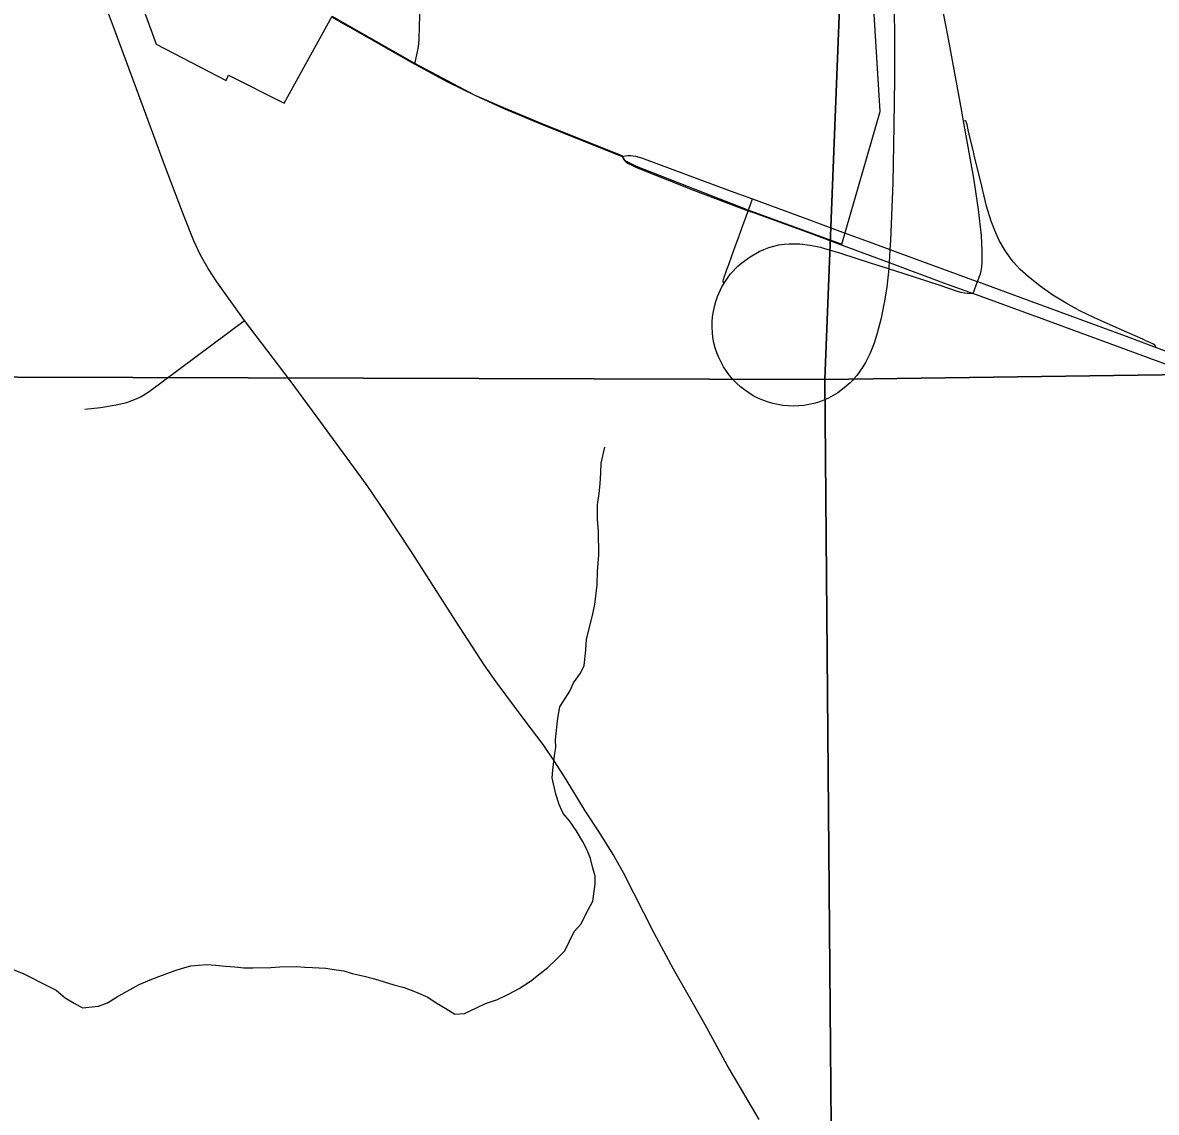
# Model space of a CAD drawing. Extents: x 0 to 34, y 0 to 22.
# Drawn here: x 20.822 to 21.496, y 11.168 to 11.815 of the extents above; entities that cross this region are included whole.
import ezdxf

# ---------------------------------------------------------------- set-up
doc = ezdxf.new("R2010")
doc.units = 0
for name, color, linetype in [('GM_X_City_Street', 7, 'Continuous'), ('GM_X_Corporation', 7, 'Continuous'), ('GM_X_Interchange_Ramps', 7, 'Continuous'), ('GM_X_Minor_River', 7, 'Continuous'), ('GM_X_Section', 7, 'Continuous'), ('GM_X_State_Route', 7, 'Continuous'), ('GM_X_Township_Road', 7, 'Continuous'), ('GM_X_US_Route', 7, 'Continuous')]:
    doc.layers.add(name, color=color, linetype=linetype)

msp = doc.modelspace()

# ---------------------------------------------------------------- linework, layer by layer
at = {"layer": 'GM_X_City_Street'}
msp.add_lwpolyline([(21.0551, 11.79064), (21.0559, 11.79432), (21.05668, 11.79791), (21.05721, 11.80106), (21.05761, 11.8048), (21.05787, 11.81402), (21.05812, 11.82329)], dxfattribs=at)
at = {"layer": 'GM_X_Corporation'}
msp.add_lwpolyline([(20.88661, 11.843), (20.90113, 11.80255), (20.94286, 11.78098), (20.94428, 11.78399), (20.97737, 11.76735), (21.00588, 11.81909), (21.01483, 11.81397), (21.05489, 11.79119), (21.09073, 11.77217), (21.10769, 11.76479), (21.13054, 11.75525), (21.17814, 11.73623), (21.17899, 11.73455), (21.17946, 11.7339), (21.18023, 11.7332), (21.18657, 11.72995), (21.25303, 11.70407), (21.30891, 11.68363), (21.33174, 11.76252), (21.31606, 12.01618)], dxfattribs=at)
at = {"layer": 'GM_X_Interchange_Ramps'}
for points in [[(21.49585, 11.62217), (21.49498, 11.6236), (21.49383, 11.62432), (21.49212, 11.62511), (21.49014, 11.62606), (21.48796, 11.6271), (21.47875, 11.63118), (21.46852, 11.63571), (21.45873, 11.64006), (21.45042, 11.64407), (21.4423, 11.64848), (21.43444, 11.65332), (21.42689, 11.65864), (21.41972, 11.66446), (21.41499, 11.66861), (21.41102, 11.67298), (21.409, 11.67558), (21.40555, 11.68053), (21.40239, 11.68588), (21.3998, 11.69169), (21.39767, 11.69734), (21.39491, 11.7062), (21.39128, 11.72138), (21.38808, 11.73468), (21.38671, 11.74036), (21.38522, 11.74652), (21.38401, 11.75155), (21.38334, 11.75482), (21.38313, 11.7557), (21.38277, 11.75653), (21.3822, 11.75684), (21.38133, 11.75683)], [(21.25324, 11.70352), (21.25455, 11.7072), (21.25573, 11.71051)], [(21.23895, 11.66045), (21.23836, 11.66115), (21.23834, 11.66181), (21.23852, 11.66269), (21.23911, 11.66456), (21.23964, 11.66614), (21.24056, 11.66857), (21.24163, 11.67148), (21.24353, 11.67668), (21.24552, 11.68216), (21.24761, 11.68789), (21.2495, 11.69306), (21.25204, 11.70014), (21.25324, 11.70352)]]:
    msp.add_lwpolyline(points, dxfattribs=at)
at = {"layer": 'GM_X_Minor_River'}
for points in [[(20.9313, 11.25549), (20.93663, 11.25518), (20.94234, 11.2545), (20.94805, 11.25419), (20.95339, 11.25351), (20.95871, 11.25358), (20.96936, 11.25372), (20.97467, 11.25417), (20.98456, 11.2543), (20.98951, 11.25399), (20.99408, 11.25367), (21.00207, 11.2534), (21.00817, 11.25234), (21.01274, 11.25164), (21.01771, 11.25018), (21.02419, 11.24875), (21.03106, 11.24694), (21.03679, 11.24512), (21.04251, 11.2433), (21.04862, 11.24186), (21.0555, 11.23929), (21.06277, 11.23597), (21.06775, 11.23262), (21.0735, 11.22928), (21.07887, 11.22593), (21.08457, 11.22638), (21.09213, 11.2299), (21.09704, 11.23225), (21.10424, 11.23462), (21.11067, 11.23775), (21.11709, 11.24125), (21.12388, 11.24552), (21.12952, 11.25015), (21.13404, 11.25363), (21.13892, 11.25826), (21.14418, 11.26365), (21.14973, 11.27512), (21.15386, 11.27973), (21.15682, 11.28584), (21.16091, 11.29312), (21.1616, 11.29883), (21.1623, 11.30339), (21.16224, 11.30795), (21.16064, 11.31362), (21.15944, 11.31855), (21.15747, 11.32346), (21.15474, 11.32874), (21.15086, 11.33515), (21.14698, 11.34079), (21.14312, 11.3453), (21.14077, 11.35059), (21.13879, 11.35664), (21.13676, 11.36649), (21.13708, 11.37105), (21.13811, 11.3798), (21.13881, 11.38437), (21.13875, 11.38893), (21.13941, 11.39653), (21.1401, 11.40186), (21.14115, 11.40871), (21.14712, 11.41791), (21.14934, 11.42287), (21.15345, 11.42863), (21.15567, 11.43322), (21.15669, 11.44235), (21.15699, 11.44881), (21.16061, 11.46291), (21.16204, 11.46939), (21.16341, 11.48118), (21.16369, 11.48916), (21.16432, 11.49905), (21.16414, 11.5131), (21.16367, 11.51993), (21.16356, 11.52866), (21.16461, 11.53552), (21.16529, 11.54122), (21.16559, 11.54769), (21.1659, 11.55339), (21.16806, 11.56291)], [(20.8161, 11.25244), (20.8226, 11.24986), (20.82719, 11.24765), (20.83217, 11.24505), (20.84174, 11.24024), (20.84712, 11.23576), (20.85249, 11.23241), (20.85747, 11.22982), (20.86697, 11.2307), (20.87227, 11.23267), (20.87754, 11.23616), (20.88397, 11.23966), (20.89114, 11.24356), (20.89757, 11.2463), (20.90287, 11.24827), (20.91195, 11.25181), (20.91688, 11.2534), (20.9218, 11.2546), (20.92636, 11.25505), (20.9313, 11.25549)]]:
    msp.add_lwpolyline(points, dxfattribs=at)
at = {"layer": 'GM_X_Section'}
for points in [[(21.31252, 12.61292), (22.29793, 12.62057), (22.30152, 11.61697), (21.29872, 11.60315), (21.31182, 11.93487)], [(20.26496, 12.60488), (21.31252, 12.61292), (21.31182, 11.93487), (21.29872, 11.60315), (20.27005, 11.60623)], [(22.30152, 11.61697), (22.3097, 10.6062), (21.30724, 10.59921), (21.29872, 11.60315)], [(21.29872, 11.60315), (21.30724, 10.59921), (20.49348, 10.60173), (20.27674, 10.59243), (20.27005, 11.60623)]]:
    msp.add_lwpolyline(points, close=True, dxfattribs=at)
at = {"layer": 'GM_X_State_Route'}
msp.add_line((21.38868, 11.66167), (21.38956, 11.66135), dxfattribs=at)
for points in [[(21.3869, 11.65438), (21.38956, 11.66135), (21.39135, 11.66603), (21.3918, 11.6677), (21.39213, 11.67023), (21.39236, 11.67275), (21.3924, 11.67942), (21.39187, 11.68876), (21.39021, 11.70427), (21.38741, 11.72277), (21.38133, 11.75683), (21.38028, 11.7627), (21.37234, 11.80564), (21.36648, 11.83628), (21.36384, 11.8518), (21.36328, 11.85578), (21.36231, 11.86356), (21.36133, 11.8735), (21.3599, 11.89111), (21.35921, 11.89581), (21.35801, 11.89984), (21.35653, 11.90415), (21.35455, 11.90832)], [(21.00609, 11.81855), (21.01504, 11.81342), (21.0551, 11.79064), (21.05807, 11.78895), (21.07438, 11.78012), (21.091, 11.77191), (21.1079, 11.76424), (21.13075, 11.75471), (21.17835, 11.73569)], [(21.17835, 11.73569), (21.18036, 11.73613), (21.18174, 11.7363), (21.18337, 11.73639), (21.18625, 11.73589), (21.18987, 11.7349), (21.24254, 11.71533), (21.25573, 11.71051), (21.28963, 11.69811), (21.30929, 11.69084)], [(21.17835, 11.73569), (21.1792, 11.734), (21.17967, 11.73336), (21.18044, 11.73265), (21.18204, 11.73155), (21.1864, 11.72943), (21.19186, 11.72726), (21.22073, 11.7157), (21.24691, 11.70583), (21.25324, 11.70352), (21.25633, 11.7024), (21.29071, 11.68989), (21.30912, 11.68308)], [(21.30929, 11.69084), (21.32724, 11.68421), (21.33749, 11.68045), (21.35092, 11.67549), (21.38868, 11.66167)], [(21.30912, 11.68308), (21.32567, 11.67697), (21.33703, 11.67272), (21.36932, 11.66064), (21.3869, 11.65438)]]:
    msp.add_lwpolyline(points, dxfattribs=at)
at = {"layer": 'GM_X_Township_Road'}
for p in [(20.90556, 11.60235), (20.98079, 11.60267)]:
    msp.add_line(p, (20.95381, 11.63822), dxfattribs=at)
for points in [[(20.95381, 11.63822), (20.93724, 11.66128), (20.93216, 11.66909), (20.92762, 11.67718), (20.92369, 11.6856), (20.91777, 11.7), (20.90676, 11.72919), (20.8895, 11.77604), (20.87636, 11.81115), (20.86575, 11.83991), (20.86263, 11.84856), (20.86057, 11.85443), (20.85981, 11.85665), (20.859, 11.85887), (20.85824, 11.86094), (20.85711, 11.86413), (20.85394, 11.8725), (20.85094, 11.88015), (20.84731, 11.88939), (20.84577, 11.89374), (20.8443, 11.899), (20.84282, 11.90558), (20.84149, 11.9115)], [(20.85872, 11.58548), (20.86811, 11.58658), (20.8775, 11.58805), (20.88368, 11.58958), (20.88671, 11.59064), (20.89028, 11.59213), (20.89232, 11.59314), (20.89584, 11.59528), (20.89793, 11.59673), (20.90556, 11.60235)], [(21.00444, 11.57044), (20.99905, 11.57779), (20.98079, 11.60267)], [(21.25968, 11.16329), (21.24079, 11.19572), (21.22738, 11.21995), (21.21986, 11.23326), (21.2089, 11.25263), (21.1974, 11.27417), (21.17914, 11.30995), (21.17302, 11.32079), (21.16489, 11.33403), (21.15635, 11.34691), (21.14495, 11.36539), (21.13835, 11.37595), (21.13122, 11.38616), (21.1201, 11.40112), (21.10342, 11.42343), (21.09631, 11.43356), (21.07933, 11.45955), (21.05255, 11.50143), (21.03718, 11.52481), (21.02663, 11.54021), (21.00444, 11.57044)]]:
    msp.add_lwpolyline(points, dxfattribs=at)
at = {"layer": 'GM_X_US_Route'}
msp.add_line((21.3869, 11.65438), (21.3888, 11.65369), dxfattribs=at)
for points in [[(21.33897, 11.90651), (21.33916, 11.88464), (21.33971, 11.84737), (21.33997, 11.82562), (21.34021, 11.80388), (21.34023, 11.78214), (21.33989, 11.75419), (21.33914, 11.72002), (21.33781, 11.68587), (21.33749, 11.68045), (21.33703, 11.67272), (21.33689, 11.67037), (21.33676, 11.66909), (21.33559, 11.65801), (21.33416, 11.6488), (21.33397, 11.64789)], [(21.23895, 11.66045), (21.24092, 11.66346), (21.24279, 11.66594), (21.24705, 11.67045), (21.24937, 11.67251), (21.25438, 11.67619), (21.25979, 11.67926), (21.26261, 11.68055), (21.26552, 11.68164), (21.2685, 11.68252), (21.27153, 11.6832), (21.27459, 11.68365), (21.27768, 11.68391), (21.28389, 11.68383), (21.29005, 11.68306), (21.29613, 11.68177), (21.29797, 11.68124)], [(21.29797, 11.68124), (21.30807, 11.67832), (21.32581, 11.67262), (21.33664, 11.66914)], [(21.33689, 11.66905), (21.34026, 11.66797), (21.35245, 11.66405), (21.3672, 11.65935), (21.37748, 11.65577), (21.37964, 11.65509), (21.3819, 11.65467), (21.38359, 11.65453), (21.3869, 11.65438)], [(21.24352, 11.60402), (21.24218, 11.6056), (21.24032, 11.60809), (21.23862, 11.6107), (21.23709, 11.61341), (21.23574, 11.61621), (21.23458, 11.61909), (21.23362, 11.62204), (21.23284, 11.62505), (21.23226, 11.6281), (21.23191, 11.63118), (21.23176, 11.63429), (21.23182, 11.63739), (21.23207, 11.64049), (21.23254, 11.64356), (21.2332, 11.64659), (21.23404, 11.64959), (21.23507, 11.65252), (21.23765, 11.65818), (21.23895, 11.66045)], [(21.38956, 11.66135), (21.41916, 11.65054), (21.47953, 11.6283), (21.49585, 11.62217), (21.51973, 11.61322), (21.53564, 11.60613)], [(21.3888, 11.65369), (21.42774, 11.63947), (21.49143, 11.61597), (21.51953, 11.60575), (21.52154, 11.60502)], [(21.33397, 11.64789), (21.33228, 11.63967), (21.32994, 11.63063), (21.32804, 11.62472), (21.32578, 11.61893), (21.32299, 11.61338), (21.32141, 11.61072), (21.31779, 11.60566), (21.31577, 11.60329), (21.31497, 11.60245), (21.31364, 11.60105), (21.31288, 11.60035)], [(21.31288, 11.60035), (21.31136, 11.59895), (21.30643, 11.59519), (21.30104, 11.59213), (21.29823, 11.59085), (21.2952, 11.58977), (21.29234, 11.58893), (21.28932, 11.58824), (21.28626, 11.58773), (21.28318, 11.58744), (21.28008, 11.58736), (21.27697, 11.58747), (21.27389, 11.58779), (21.26778, 11.58899), (21.2648, 11.58984), (21.26188, 11.59091), (21.25903, 11.59216), (21.25627, 11.59357), (21.25107, 11.59697), (21.24865, 11.59891), (21.24635, 11.601), (21.24512, 11.60227), (21.24419, 11.60324), (21.24352, 11.60402)]]:
    msp.add_lwpolyline(points, dxfattribs=at)

doc.saveas('drawing.dxf')
